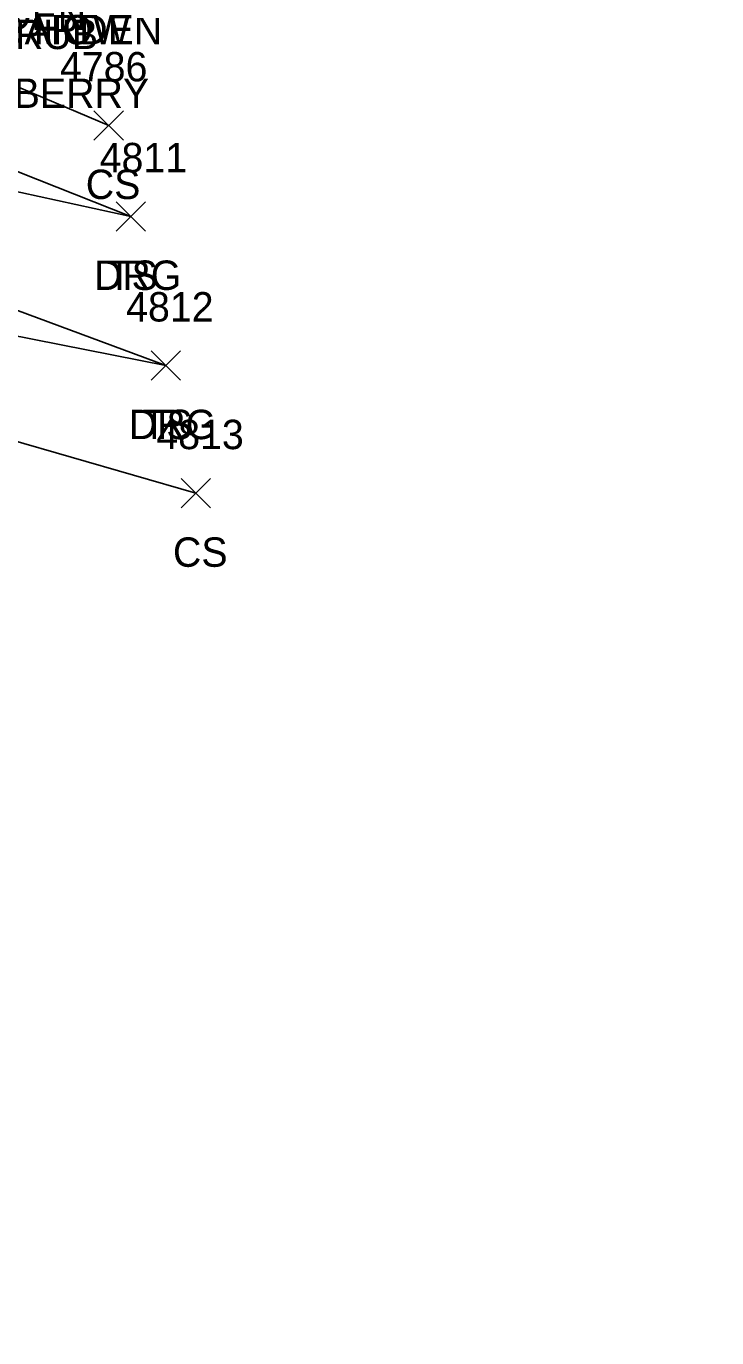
# Model space of a CAD drawing. Extents: x 1443912 to 1445411, y 621446 to 623693.
# Drawn here: x 1444918.4 to 1444965.4, y 622850.2 to 622939.4 of the extents above; entities that cross this region are included whole.
import ezdxf

# ---------------------------------------------------------------- set-up
doc = ezdxf.new("R2010")
doc.units = 0
for name, color, linetype in [('L_A', 7, 'Continuous'), ('L_C', 7, 'Continuous'), ('L_I', 7, 'Continuous'), ('L_TIC', 7, 'Continuous'), ('LELB', 7, 'Continuous'), ('R_A', 7, 'Continuous'), ('R_I', 7, 'Continuous'), ('R_TIC', 7, 'Continuous'), ('RDG', 7, 'Continuous')]:
    doc.layers.add(name, color=color, linetype=linetype)

msp = doc.modelspace()

# ---------------------------------------------------------------- linework, layer by layer
at = {"layer": 'L_TIC'}
for points in [[(1444923.03, 622931.641), (1444925.03, 622933.641)], [(1444925.03, 622931.641), (1444923.03, 622933.641)], [(1444924.542, 622925.459), (1444926.542, 622927.459)], [(1444926.542, 622925.459), (1444924.542, 622927.459)], [(1444926.909, 622915.312), (1444928.909, 622917.312)], [(1444928.909, 622915.312), (1444926.909, 622917.312)], [(1444928.961, 622906.631), (1444930.961, 622908.631)], [(1444930.961, 622906.631), (1444928.961, 622908.631)]]:
    msp.add_lwpolyline(points, dxfattribs=at)
at = {"layer": 'LELB'}
for points in [[(1444965.389, 623126.715), (1444945.131, 623132.561), (1444929.57, 623133.35), (1444925.638, 623128.642), (1444923.129, 623120.197), (1444914.405, 623088.979), (1444907.699, 623062.922), (1444896.39, 623030.415), (1444888.476, 622997.96), (1444877.452, 622951.177), (1444886.066, 622942.698), (1444898.812, 622937.039), (1444925.542, 622926.459)], [(1444914.258, 622975.366), (1444912.871, 622960.147), (1444904.269, 622949.646), (1444910.876, 622938.214), (1444924.03, 622932.641)], [(1444927.909, 622916.312), (1444909.878, 622919.869), (1444886.862, 622924.602), (1444872.351, 622926.298), (1444869.985, 622912.752), (1444861.944, 622887.866), (1444852.753, 622859.446), (1444850.32, 622847.302), (1444851.692, 622842.18), (1444870.59, 622832.553), (1444895.665, 622820.632)], [(1444929.961, 622907.631), (1444908.746, 622913.749), (1444881.117, 622916.11), (1444869.985, 622912.752), (1444857.544, 622889.291), (1444848.349, 622859.479), (1444846.004, 622848.769), (1444851.692, 622842.18)]]:
    msp.add_lwpolyline(points, dxfattribs=at)
at = {"layer": 'R_TIC'}
for points in [[(1444924.542, 622925.459), (1444926.542, 622927.459)], [(1444926.542, 622925.459), (1444924.542, 622927.459)], [(1444926.909, 622915.312), (1444928.909, 622917.312)], [(1444928.909, 622915.312), (1444926.909, 622917.312)]]:
    msp.add_lwpolyline(points, dxfattribs=at)
at = {"layer": 'RDG'}
for points in [[(1444925.542, 622926.459), (1444911.79, 622929.456), (1444889.762, 622936.776)], [(1444927.909, 622916.312), (1444910.488, 622922.777), (1444888.306, 622928.458)]]:
    msp.add_lwpolyline(points, dxfattribs=at)

# ---------------------------------------------------------------- texts
at = {"layer": 'L_A'}
for s, p in [('GARDEN', (1444911.052, 622939.132)), ('SHRUB', (1444913.943, 622937.837)), ('GARDEN', (1444916.231, 622938.159)), ('HOW', (1444918.947, 622938.159)), ('CS', (1444922.471, 622927.641)), ('TS', (1444923.952, 622921.459)), ('TS', (1444926.319, 622911.312)), ('CS', (1444928.402, 622902.631))]:
    msp.add_text(s, height=2, dxfattribs=at).set_placement(p)
at = {"layer": 'L_C'}
msp.add_text('BARRBERRY', height=2, dxfattribs=at).set_placement((1444910.14, 622933.837))
at = {"layer": 'L_I'}
for s, p in [('4786', (1444920.715, 622935.641)), ('4811', (1444923.416, 622929.459)), ('4812', (1444925.217, 622919.312)), ('4813', (1444927.269, 622910.631))]:
    msp.add_text(s, height=2, dxfattribs=at).set_placement(p)
at = {"layer": 'R_A'}
for p in [(1444923.03, 622921.459), (1444925.398, 622911.312)]:
    msp.add_text('DRG', height=2, dxfattribs=at).set_placement(p)
at = {"layer": 'R_I'}
for s, p in [('4811', (1444923.416, 622929.459)), ('4812', (1444925.217, 622919.312))]:
    msp.add_text(s, height=2, dxfattribs=at).set_placement(p)

doc.saveas('drawing.dxf')
